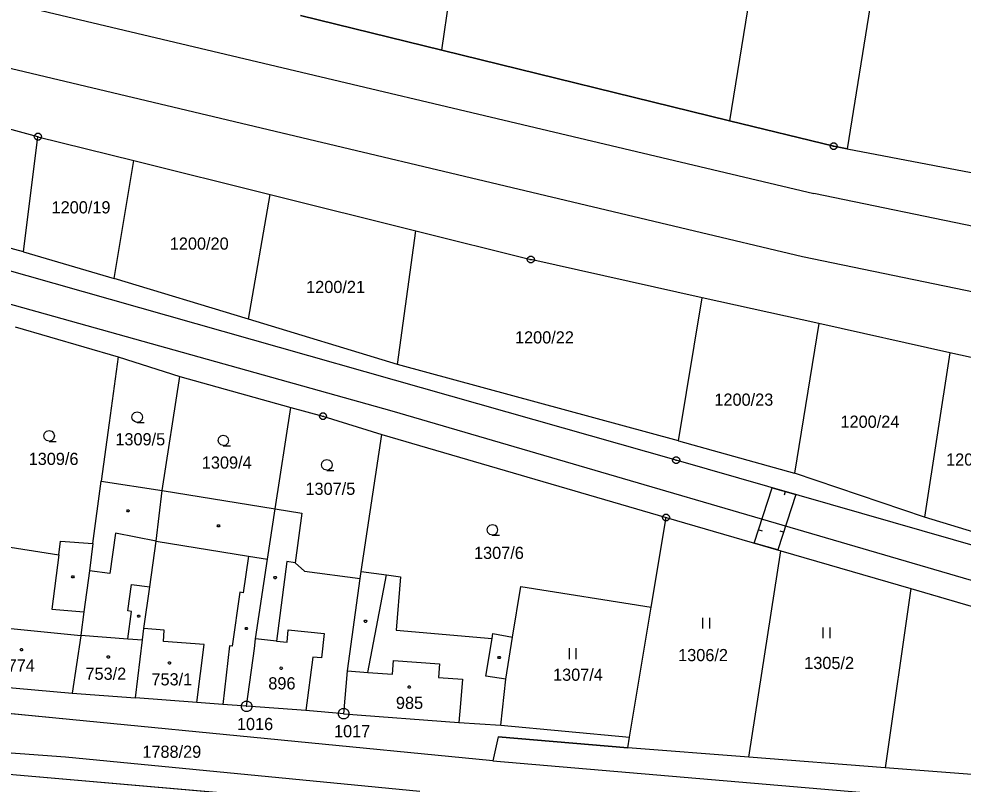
# Model space of a CAD drawing. Extents: x -779618 to -776429, y -1144546 to -1143350.
# Drawn here: x -777222.5 to -777090.7, y -1143855.3 to -1143748.5 of the extents above; entities that cross this region are included whole.
import ezdxf

# ---------------------------------------------------------------- set-up
doc = ezdxf.new("R2010")
doc.units = 0
for name, color, linetype in [('1', 7, 'Continuous'), ('11', 7, 'Continuous'), ('12', 7, 'Continuous'), ('13', 7, 'Continuous'), ('2', 7, 'Continuous'), ('3', 7, 'Continuous'), ('4', 7, 'Continuous'), ('5', 7, 'Continuous'), ('6', 7, 'Continuous'), ('8', 7, 'Continuous')]:
    doc.layers.add(name, color=color, linetype=linetype)

msp = doc.modelspace()

# ---------------------------------------------------------------- linework, layer by layer
at = {"layer": '1'}
for p, q in [((-777163.47, -1143752.88), (-777139.64, -1143589.33)), ((-777110.9, -1143686.03), (-777123.33, -1143762.74)), ((-777095.36, -1143695.37), (-777106.91, -1143766.67)), ((-777163.47, -1143752.88), (-777183.19, -1143748.04)), ((-777123.33, -1143762.74), (-777163.47, -1143752.88)), ((-777219.84, -1143764.98), (-777232.23, -1143761.66)), ((-777108.78, -1143766.31), (-777123.33, -1143762.74)), ((-777221.88, -1143781.04), (-777219.84, -1143764.98)), ((-777219.84, -1143764.98), (-777206.48, -1143768.31)), ((-777106.91, -1143766.67), (-777108.78, -1143766.31)), ((-777106.91, -1143766.67), (-777088.61, -1143770.15)), ((-777209.2, -1143784.75), (-777206.48, -1143768.31)), ((-777206.48, -1143768.31), (-777187.43, -1143773.05)), ((-777130.76, -1143810.13), (-777274.26, -1143769.36)), ((-777190.45, -1143790.44), (-777187.43, -1143773.05)), ((-777187.43, -1143773.05), (-777167.09, -1143778.12)), ((-777221.88, -1143781.04), (-777234.91, -1143777.49)), ((-777169.67, -1143796.75), (-777167.09, -1143778.12)), ((-777167.09, -1143778.12), (-777151.05, -1143782.11)), ((-777221.88, -1143781.04), (-777209.2, -1143784.75)), ((-777127.12, -1143787.44), (-777151.05, -1143782.11)), ((-777190.45, -1143790.44), (-777209.2, -1143784.75)), ((-777130.46, -1143807.42), (-777127.12, -1143787.44)), ((-777110.85, -1143791.06), (-777127.12, -1143787.44)), ((-777169.67, -1143796.75), (-777190.45, -1143790.44)), ((-777223.03, -1143791.52), (-777208.67, -1143795.71)), ((-777110.85, -1143791.06), (-777114.23, -1143811.91)), ((-777092.58, -1143795.13), (-777110.85, -1143791.06)), ((-777208.67, -1143795.71), (-777209.9, -1143804.9)), ((-777208.67, -1143795.71), (-777200.02, -1143798.42)), ((-777092.58, -1143795.13), (-777096.09, -1143818.07)), ((-777081.42, -1143797.61), (-777092.58, -1143795.13)), ((-777130.46, -1143807.42), (-777169.67, -1143796.75)), ((-777202.49, -1143814.34), (-777200.02, -1143798.42)), ((-777200.02, -1143798.42), (-777184.53, -1143802.76)), ((-777186.73, -1143816.92), (-777184.53, -1143802.76)), ((-777184.53, -1143802.76), (-777180.06, -1143803.98)), ((-777180.06, -1143803.98), (-777171.85, -1143806.53)), ((-777209.9, -1143804.9), (-777211, -1143813.05)), ((-777174.72, -1143825.65), (-777171.85, -1143806.53)), ((-777171.85, -1143806.53), (-777132.17, -1143818.13)), ((-777130.46, -1143807.42), (-777114.23, -1143811.91)), ((-777082.24, -1143824.08), (-777130.76, -1143810.13)), ((-777096.09, -1143818.07), (-777114.23, -1143811.91)), ((-777212.16, -1143821.75), (-777211, -1143813.05)), ((-777211, -1143813.05), (-777202.49, -1143814.34)), ((-777203.33, -1143821.43), (-777202.49, -1143814.34)), ((-777202.49, -1143814.34), (-777186.73, -1143816.92)), ((-777187.79, -1143823.93), (-777186.73, -1143816.92)), ((-777186.73, -1143816.92), (-777183.02, -1143817.52)), ((-777183.02, -1143817.52), (-777183.93, -1143824.46)), ((-777134.26, -1143830.63), (-777132.17, -1143818.13)), ((-777132.17, -1143818.13), (-777116.14, -1143822.78)), ((-777085.1, -1143821.41), (-777096.09, -1143818.07)), ((-777227.23, -1143821.72), (-777216.93, -1143823.32)), ((-777216.93, -1143823.32), (-777216.69, -1143821.44)), ((-777216.69, -1143821.44), (-777212.16, -1143821.75)), ((-777212.16, -1143821.75), (-777212.67, -1143825.57)), ((-777204.24, -1143827.81), (-777203.33, -1143821.43)), ((-777189.47, -1143835.07), (-777187.79, -1143823.93)), ((-777120.64, -1143851.57), (-777116.14, -1143822.78)), ((-777116.14, -1143822.78), (-777098, -1143828.05)), ((-777183.93, -1143824.46), (-777182.64, -1143825.63)), ((-777212.67, -1143825.57), (-777213.44, -1143831.29)), ((-777182.64, -1143825.63), (-777174.85, -1143826.64)), ((-777174.85, -1143826.64), (-777174.72, -1143825.65)), ((-777174.72, -1143825.65), (-777171.18, -1143826.11)), ((-777171.18, -1143826.11), (-777169.25, -1143826.39)), ((-777169.25, -1143826.39), (-777169.83, -1143833.84)), ((-777205.05, -1143833.59), (-777204.24, -1143827.81)), ((-777176.64, -1143839.52), (-777174.85, -1143826.64)), ((-777153.6, -1143834.83), (-777152.46, -1143827.73)), ((-777152.46, -1143827.73), (-777134.26, -1143830.63)), ((-777098, -1143828.05), (-777101.59, -1143853.04)), ((-777098, -1143828.05), (-777084.01, -1143832.11)), ((-777213.44, -1143831.29), (-777213.87, -1143834.52)), ((-777137.29, -1143848.79), (-777134.26, -1143830.63)), ((-777205.25, -1143835.19), (-777205.05, -1143833.59)), ((-777169.83, -1143833.84), (-777156.46, -1143835)), ((-777156.46, -1143835), (-777156.35, -1143834.31)), ((-777156.35, -1143834.31), (-777153.6, -1143834.83)), ((-777213.88, -1143834.62), (-777215.05, -1143842.64)), ((-777213.87, -1143834.52), (-777213.88, -1143834.62)), ((-777206.25, -1143843.28), (-777205.25, -1143835.19)), ((-777189.64, -1143836.38), (-777189.47, -1143835.07)), ((-777154.55, -1143840.69), (-777153.6, -1143834.83)), ((-777190.72, -1143844.47), (-777189.64, -1143836.38)), ((-777215.44, -1143846.33), (-777291.06, -1143838.91)), ((-777177.16, -1143845.5), (-777176.64, -1143839.52)), ((-777155.25, -1143847.09), (-777154.55, -1143840.69)), ((-777230.13, -1143841.26), (-777215.05, -1143842.64)), ((-777215.05, -1143842.64), (-777206.25, -1143843.28)), ((-777197.68, -1143843.94), (-777206.25, -1143843.28)), ((-777194.04, -1143844.21), (-777197.68, -1143843.94)), ((-777190.72, -1143844.47), (-777194.04, -1143844.21)), ((-777182.46, -1143845.05), (-777190.72, -1143844.47)), ((-777156.34, -1143852.08), (-777215.44, -1143846.33)), ((-777177.16, -1143845.5), (-777182.46, -1143845.05)), ((-777177.16, -1143845.5), (-777161.12, -1143846.74)), ((-777161.12, -1143846.74), (-777155.25, -1143847.09)), ((-777155.25, -1143847.09), (-777137.29, -1143848.79)), ((-777281.88, -1143848.9), (-777167.58, -1143858.82)), ((-777155.61, -1143848.73), (-777156.34, -1143852.08)), ((-777155.61, -1143848.73), (-777137.5, -1143850.27)), ((-777137.5, -1143850.27), (-777137.29, -1143848.79)), ((-777120.64, -1143851.57), (-777137.5, -1143850.27)), ((-777101.59, -1143853.04), (-777120.64, -1143851.57)), ((-777074.31, -1143855.14), (-777101.59, -1143853.04))]:
    msp.add_line(p, q, dxfattribs=at)
at = {"layer": '11'}
for points in [[(-777183.19, -1143748.04), (-777163.47, -1143752.88), (-777123.33, -1143762.74), (-777108.78, -1143766.31), (-777106.91, -1143766.67), (-777088.61, -1143770.15), (-777077.49, -1143772.27), (-777066.64, -1143774.34), (-777055.19, -1143776.52), (-777044.03, -1143778.64), (-777032.87, -1143780.76), (-777005.26, -1143786.02), (-776947.51, -1143797.01)], [(-777521.49, -1143753.86), (-777515.73, -1143755.37), (-777494.83, -1143763.84), (-777474.95, -1143771.88), (-777437.2, -1143787.51), (-777405.54, -1143800.83), (-777387.68, -1143807.89), (-777356.13, -1143823.03), (-777352.24, -1143824.36), (-777344.73, -1143827.04), (-777336.84, -1143829.8), (-777324.83, -1143836.1), (-777303.85, -1143844.86), (-777292.27, -1143847.75), (-777289.53, -1143848.43), (-777281.88, -1143848.9), (-777167.58, -1143858.82), (-777035.36, -1143870.54), (-777014.02, -1143874.66), (-776998.39, -1143882.22), (-776992.99, -1143881.07), (-776972.79, -1143876.78), (-776970.83, -1143876.37), (-776959.34, -1143880.62)], [(-777223.03, -1143791.52), (-777208.67, -1143795.71), (-777200.02, -1143798.42), (-777184.53, -1143802.76), (-777180.06, -1143803.98), (-777171.85, -1143806.53), (-777132.17, -1143818.13), (-777116.14, -1143822.78), (-777098, -1143828.05), (-777084.01, -1143832.11), (-777070.84, -1143836.27), (-777043.81, -1143845.48), (-777016.74, -1143855.53), (-777002.25, -1143861.05), (-777045.91, -1143857.73), (-777074.31, -1143855.14), (-777101.59, -1143853.04), (-777120.64, -1143851.57), (-777137.5, -1143850.27), (-777155.61, -1143848.73), (-777156.34, -1143852.08), (-777215.44, -1143846.33), (-777291.06, -1143838.91)]]:
    msp.add_lwpolyline(points, dxfattribs=at)
at = {"layer": '12'}
for p, q in [((-777213.88, -1143834.62), (-777226.55, -1143833.36)), ((-777205.25, -1143835.19), (-777205.05, -1143833.59)), ((-777202.21, -1143833.83), (-777205.05, -1143833.59)), ((-777202.33, -1143835.41), (-777202.21, -1143833.83)), ((-777185.06, -1143835.53), (-777184.9, -1143833.82)), ((-777184.9, -1143833.82), (-777179.9, -1143834.29)), ((-777179.9, -1143834.29), (-777180.25, -1143837.71)), ((-777213.88, -1143834.62), (-777215.05, -1143842.64)), ((-777213.88, -1143834.62), (-777215.05, -1143842.64)), ((-777213.87, -1143834.52), (-777213.88, -1143834.62)), ((-777213.87, -1143834.52), (-777207.32, -1143835.03)), ((-777207.32, -1143835.03), (-777205.25, -1143835.19)), ((-777206.25, -1143843.28), (-777205.25, -1143835.19)), ((-777206.25, -1143843.28), (-777205.25, -1143835.19)), ((-777196.65, -1143835.83), (-777202.33, -1143835.41)), ((-777189.64, -1143836.38), (-777189.47, -1143835.07)), ((-777186.56, -1143835.38), (-777189.47, -1143835.07)), ((-777186.56, -1143835.38), (-777185.06, -1143835.53)), ((-777197.68, -1143843.94), (-777196.65, -1143835.83)), ((-777190.72, -1143844.47), (-777189.64, -1143836.38)), ((-777181.49, -1143837.59), (-777182.46, -1143845.05)), ((-777180.25, -1143837.71), (-777181.49, -1143837.59)), ((-777170.35, -1143839.98), (-777170.21, -1143838.07)), ((-777170.21, -1143838.07), (-777163.81, -1143838.54)), ((-777177.16, -1143845.5), (-777176.64, -1143839.52)), ((-777176.64, -1143839.52), (-777173.79, -1143839.73)), ((-777173.79, -1143839.73), (-777170.35, -1143839.98)), ((-777163.81, -1143838.54), (-777163.95, -1143840.45)), ((-777163.95, -1143840.45), (-777160.6, -1143840.7)), ((-777160.6, -1143840.7), (-777160.89, -1143844.1)), ((-777230.13, -1143841.26), (-777215.05, -1143842.64)), ((-777215.05, -1143842.64), (-777206.25, -1143843.28)), ((-777197.68, -1143843.94), (-777206.25, -1143843.28)), ((-777182.46, -1143845.05), (-777190.72, -1143844.47)), ((-777160.89, -1143844.1), (-777161.12, -1143846.74)), ((-777177.16, -1143845.5), (-777161.12, -1143846.74))]:
    msp.add_line(p, q, dxfattribs=at)
at = {"layer": '13'}
for p, q in [((-777115.56, -1143814.5), (-777115.7, -1143814.98)), ((-777119.25, -1143819.82), (-777118.77, -1143819.97)), ((-777115.78, -1143820.16), (-777116.26, -1143820.01))]:
    msp.add_line(p, q, dxfattribs=at)
msp.add_lwpolyline([(-777114.08, -1143814.93), (-777116.59, -1143822.65), (-777119.86, -1143821.7), (-777117.35, -1143813.98)], close=True, dxfattribs=at)
at = {"layer": '3'}
for p, q in [((-777127.08, -1143832.1), (-777127.08, -1143833.6)), ((-777126.08, -1143833.6), (-777126.08, -1143832.1)), ((-777110.29, -1143833.45), (-777110.29, -1143834.95)), ((-777109.29, -1143834.95), (-777109.29, -1143833.45)), ((-777145.71, -1143836.37), (-777145.71, -1143837.87)), ((-777144.71, -1143837.87), (-777144.71, -1143836.37))]:
    msp.add_line(p, q, dxfattribs=at)
for points in [[(-777205.99, -1143804.84), (-777206.37, -1143804.74), (-777206.64, -1143804.47), (-777206.74, -1143804.1), (-777206.64, -1143803.73), (-777206.37, -1143803.46), (-777206, -1143803.36), (-777205.63, -1143803.46), (-777205.36, -1143803.73), (-777205.26, -1143804.11), (-777205.36, -1143804.49), (-777205.63, -1143804.76), (-777206.01, -1143804.86), (-777205.01, -1143804.86)], [(-777218.28, -1143807.47), (-777218.66, -1143807.37), (-777218.93, -1143807.1), (-777219.03, -1143806.73), (-777218.93, -1143806.36), (-777218.66, -1143806.09), (-777218.29, -1143805.99), (-777217.92, -1143806.09), (-777217.65, -1143806.36), (-777217.55, -1143806.74), (-777217.65, -1143807.12), (-777217.92, -1143807.39), (-777218.3, -1143807.49), (-777217.3, -1143807.49)], [(-777193.96, -1143808.09), (-777194.34, -1143807.99), (-777194.61, -1143807.72), (-777194.71, -1143807.35), (-777194.61, -1143806.98), (-777194.34, -1143806.71), (-777193.97, -1143806.61), (-777193.6, -1143806.71), (-777193.33, -1143806.98), (-777193.23, -1143807.36), (-777193.33, -1143807.74), (-777193.6, -1143808.01), (-777193.98, -1143808.11), (-777192.98, -1143808.11)], [(-777179.52, -1143811.52), (-777179.9, -1143811.42), (-777180.17, -1143811.15), (-777180.27, -1143810.78), (-777180.17, -1143810.41), (-777179.9, -1143810.14), (-777179.53, -1143810.04), (-777179.16, -1143810.14), (-777178.89, -1143810.41), (-777178.79, -1143810.79), (-777178.89, -1143811.17), (-777179.16, -1143811.44), (-777179.54, -1143811.54), (-777178.54, -1143811.54)], [(-777156.41, -1143820.58), (-777156.79, -1143820.48), (-777157.06, -1143820.21), (-777157.16, -1143819.84), (-777157.06, -1143819.47), (-777156.79, -1143819.2), (-777156.42, -1143819.1), (-777156.05, -1143819.2), (-777155.78, -1143819.47), (-777155.68, -1143819.85), (-777155.78, -1143820.23), (-777156.05, -1143820.5), (-777156.43, -1143820.6), (-777155.43, -1143820.6)]]:
    msp.add_lwpolyline(points, dxfattribs=at)
at = {"layer": '4'}
for p, q in [((-777312.68, -1143725.18), (-777111.56, -1143772.88)), ((-777113.15, -1143781.74), (-777316.11, -1143733.54)), ((-777050.15, -1143785.67), (-777111.56, -1143772.88)), ((-777050.79, -1143794.65), (-777113.15, -1143781.74)), ((-777209.04, -1143820.31), (-777209.8, -1143825.95)), ((-777203.33, -1143821.43), (-777209.04, -1143820.31)), ((-777203.33, -1143821.43), (-777190.45, -1143823.5)), ((-777216.93, -1143823.32), (-777217.91, -1143830.9)), ((-777190.45, -1143823.5), (-777191.22, -1143828.62)), ((-777190.45, -1143823.5), (-777187.79, -1143823.93)), ((-777185.1, -1143824.27), (-777186.56, -1143835.38)), ((-777183.93, -1143824.46), (-777185.1, -1143824.27)), ((-777209.8, -1143825.95), (-777212.67, -1143825.57)), ((-777173.79, -1143839.73), (-777171.18, -1143826.11)), ((-777207.3, -1143831.15), (-777206.78, -1143827.45)), ((-777206.78, -1143827.45), (-777204.24, -1143827.81)), ((-777191.67, -1143828.55), (-777192.72, -1143836.07)), ((-777191.22, -1143828.62), (-777191.67, -1143828.55)), ((-777217.91, -1143830.9), (-777213.44, -1143831.29)), ((-777207.32, -1143835.03), (-777206.8, -1143831.22)), ((-777206.8, -1143831.22), (-777207.3, -1143831.15)), ((-777213.88, -1143834.62), (-777226.55, -1143833.36)), ((-777202.21, -1143833.83), (-777205.05, -1143833.59)), ((-777202.33, -1143835.41), (-777202.21, -1143833.83)), ((-777185.06, -1143835.53), (-777184.9, -1143833.82)), ((-777184.9, -1143833.82), (-777179.9, -1143834.29)), ((-777179.9, -1143834.29), (-777180.25, -1143837.71)), ((-777213.87, -1143834.52), (-777207.32, -1143835.03)), ((-777207.32, -1143835.03), (-777205.25, -1143835.19)), ((-777196.65, -1143835.83), (-777202.33, -1143835.41)), ((-777186.56, -1143835.38), (-777189.47, -1143835.07)), ((-777186.56, -1143835.38), (-777185.06, -1143835.53)), ((-777157.31, -1143840.25), (-777156.46, -1143835)), ((-777197.68, -1143843.94), (-777196.65, -1143835.83)), ((-777193.11, -1143836.03), (-777194.04, -1143844.21)), ((-777192.72, -1143836.07), (-777193.11, -1143836.03)), ((-777181.49, -1143837.59), (-777182.46, -1143845.05)), ((-777180.25, -1143837.71), (-777181.49, -1143837.59)), ((-777170.35, -1143839.98), (-777170.21, -1143838.07)), ((-777170.21, -1143838.07), (-777163.81, -1143838.54)), ((-777176.64, -1143839.52), (-777173.79, -1143839.73)), ((-777173.79, -1143839.73), (-777170.35, -1143839.98)), ((-777163.81, -1143838.54), (-777163.95, -1143840.45)), ((-777163.95, -1143840.45), (-777160.6, -1143840.7)), ((-777160.6, -1143840.7), (-777160.89, -1143844.1)), ((-777154.55, -1143840.69), (-777157.31, -1143840.25)), ((-777160.89, -1143844.1), (-777161.12, -1143846.74)), ((-777216.02, -1143851.57), (-777281.53, -1143846.8)), ((-777166.52, -1143856.36), (-777216.02, -1143851.57)), ((-777156.34, -1143852.08), (-777077.05, -1143858.86))]:
    msp.add_line(p, q, dxfattribs=at)
at = {"layer": '5'}
for points in [[(-777207.18, -1143817.03), (-777207.09, -1143817.18), (-777207.18, -1143817.33), (-777207.36, -1143817.33), (-777207.45, -1143817.18), (-777207.36, -1143817.03)], [(-777194.57, -1143819.14), (-777194.48, -1143819.29), (-777194.57, -1143819.44), (-777194.75, -1143819.44), (-777194.84, -1143819.29), (-777194.75, -1143819.14)], [(-777214.88, -1143826.25), (-777214.79, -1143826.4), (-777214.88, -1143826.55), (-777215.06, -1143826.55), (-777215.15, -1143826.4), (-777215.06, -1143826.25)], [(-777186.63, -1143826.36), (-777186.54, -1143826.51), (-777186.63, -1143826.66), (-777186.81, -1143826.66), (-777186.9, -1143826.51), (-777186.81, -1143826.36)], [(-777205.69, -1143831.73), (-777205.6, -1143831.88), (-777205.69, -1143832.03), (-777205.87, -1143832.03), (-777205.96, -1143831.88), (-777205.87, -1143831.73)], [(-777174.05, -1143832.46), (-777173.96, -1143832.61), (-777174.05, -1143832.76), (-777174.23, -1143832.76), (-777174.32, -1143832.61), (-777174.23, -1143832.46)], [(-777190.67, -1143833.47), (-777190.58, -1143833.62), (-777190.67, -1143833.77), (-777190.85, -1143833.77), (-777190.94, -1143833.62), (-777190.85, -1143833.47)], [(-777222.15, -1143836.4), (-777222.05, -1143836.42), (-777222, -1143836.51), (-777221.98, -1143836.57), (-777222, -1143836.66), (-777222.08, -1143836.73), (-777222.15, -1143836.74), (-777222.24, -1143836.71), (-777222.3, -1143836.65), (-777222.32, -1143836.57), (-777222.3, -1143836.48), (-777222.22, -1143836.41)], [(-777210.03, -1143837.41), (-777209.93, -1143837.43), (-777209.88, -1143837.52), (-777209.86, -1143837.58), (-777209.88, -1143837.67), (-777209.96, -1143837.74), (-777210.03, -1143837.75), (-777210.12, -1143837.72), (-777210.18, -1143837.66), (-777210.2, -1143837.58), (-777210.18, -1143837.49), (-777210.1, -1143837.42)], [(-777201.48, -1143838.24), (-777201.38, -1143838.26), (-777201.33, -1143838.35), (-777201.31, -1143838.41), (-777201.33, -1143838.5), (-777201.41, -1143838.57), (-777201.48, -1143838.58), (-777201.57, -1143838.55), (-777201.63, -1143838.49), (-777201.65, -1143838.41), (-777201.63, -1143838.32), (-777201.55, -1143838.25)], [(-777155.37, -1143837.5), (-777155.28, -1143837.65), (-777155.37, -1143837.8), (-777155.55, -1143837.8), (-777155.64, -1143837.65), (-777155.55, -1143837.5)], [(-777185.9, -1143838.98), (-777185.8, -1143839), (-777185.75, -1143839.09), (-777185.73, -1143839.15), (-777185.75, -1143839.24), (-777185.83, -1143839.31), (-777185.9, -1143839.32), (-777185.99, -1143839.29), (-777186.05, -1143839.23), (-777186.07, -1143839.15), (-777186.05, -1143839.06), (-777185.97, -1143838.99)], [(-777168.02, -1143841.61), (-777167.92, -1143841.63), (-777167.87, -1143841.72), (-777167.85, -1143841.78), (-777167.87, -1143841.87), (-777167.95, -1143841.94), (-777168.02, -1143841.95), (-777168.11, -1143841.92), (-777168.17, -1143841.86), (-777168.19, -1143841.78), (-777168.17, -1143841.69), (-777168.09, -1143841.62)]]:
    msp.add_lwpolyline(points, close=True, dxfattribs=at)
at = {"layer": '6'}
for p, q in [((-777304.19, -1143765.85), (-777170.46, -1143803.21)), ((-777170.46, -1143803.21), (-777083.21, -1143828.72))]:
    msp.add_line(p, q, dxfattribs=at)
at = {"layer": '8'}
for p, q in [((-777219.96, -1143764.98), (-777219.72, -1143764.98)), ((-777108.9, -1143766.31), (-777108.66, -1143766.31)), ((-777151.17, -1143782.11), (-777150.93, -1143782.11)), ((-777180.18, -1143803.98), (-777179.94, -1143803.98)), ((-777130.88, -1143810.13), (-777130.64, -1143810.13)), ((-777132.29, -1143818.13), (-777132.05, -1143818.13)), ((-777190.77, -1143844.47), (-777190.67, -1143844.47)), ((-777177.21, -1143845.5), (-777177.11, -1143845.5))]:
    msp.add_line(p, q, dxfattribs=at)
for points in [[(-777219.69, -1143764.5), (-777219.44, -1143764.68), (-777219.34, -1143764.97), (-777219.44, -1143765.26), (-777219.69, -1143765.44), (-777220, -1143765.44), (-777220.25, -1143765.26), (-777220.35, -1143764.97), (-777220.25, -1143764.68), (-777220, -1143764.5)], [(-777108.63, -1143765.83), (-777108.38, -1143766.01), (-777108.28, -1143766.3), (-777108.38, -1143766.59), (-777108.63, -1143766.77), (-777108.94, -1143766.77), (-777109.19, -1143766.59), (-777109.29, -1143766.3), (-777109.19, -1143766.01), (-777108.94, -1143765.83)], [(-777150.9, -1143781.63), (-777150.65, -1143781.81), (-777150.55, -1143782.1), (-777150.65, -1143782.39), (-777150.9, -1143782.57), (-777151.21, -1143782.57), (-777151.46, -1143782.39), (-777151.56, -1143782.1), (-777151.46, -1143781.81), (-777151.21, -1143781.63)], [(-777179.91, -1143803.5), (-777179.66, -1143803.68), (-777179.56, -1143803.97), (-777179.66, -1143804.26), (-777179.91, -1143804.44), (-777180.22, -1143804.44), (-777180.47, -1143804.26), (-777180.57, -1143803.97), (-777180.47, -1143803.68), (-777180.22, -1143803.5)], [(-777130.61, -1143809.65), (-777130.36, -1143809.83), (-777130.26, -1143810.12), (-777130.36, -1143810.41), (-777130.61, -1143810.59), (-777130.92, -1143810.59), (-777131.17, -1143810.41), (-777131.27, -1143810.12), (-777131.17, -1143809.83), (-777130.92, -1143809.65)], [(-777132.02, -1143817.65), (-777131.77, -1143817.83), (-777131.67, -1143818.12), (-777131.77, -1143818.41), (-777132.02, -1143818.59), (-777132.33, -1143818.59), (-777132.58, -1143818.41), (-777132.68, -1143818.12), (-777132.58, -1143817.83), (-777132.33, -1143817.65)], [(-777190.53, -1143843.75), (-777190.19, -1143843.94), (-777190, -1143844.28), (-777190, -1143844.67), (-777190.19, -1143845.01), (-777190.53, -1143845.2), (-777190.92, -1143845.2), (-777191.26, -1143845.01), (-777191.45, -1143844.67), (-777191.45, -1143844.28), (-777191.26, -1143843.94), (-777190.92, -1143843.75)], [(-777176.97, -1143844.78), (-777176.63, -1143844.97), (-777176.44, -1143845.31), (-777176.44, -1143845.7), (-777176.63, -1143846.04), (-777176.97, -1143846.23), (-777177.36, -1143846.23), (-777177.7, -1143846.04), (-777177.89, -1143845.7), (-777177.89, -1143845.31), (-777177.7, -1143844.97), (-777177.36, -1143844.78)]]:
    msp.add_lwpolyline(points, close=True, dxfattribs=at)

# ---------------------------------------------------------------- texts
at = {"layer": '2'}
for s, p in [('1200/19', (-777217.94, -1143775.68)), ('1200/20', (-777201.44, -1143780.74)), ('1200/21', (-777182.41, -1143786.79)), ('1200/22', (-777153.26, -1143793.83)), ('1200/23', (-777125.43, -1143802.52)), ('1200/24', (-777107.83, -1143805.6)), ('1309/5', (-777209.04, -1143808.05)), ('1309/6', (-777221.14, -1143810.79)), ('1200/25', (-777093.09, -1143810.88)), ('1309/4', (-777196.97, -1143811.3)), ('1307/5', (-777182.51, -1143814.96)), ('1307/6', (-777158.98, -1143823.91)), ('1306/2', (-777130.49, -1143838.17)), ('774', (-777224.07, -1143839.62)), ('1305/2', (-777112.89, -1143839.27)), ('753/2', (-777213.21, -1143840.77)), ('1307/4', (-777147.95, -1143840.91)), ('753/1', (-777204, -1143841.55)), ('896', (-777187.69, -1143842.11)), ('985', (-777169.88, -1143844.84)), ('1788/29', (-777205.27, -1143851.66))]:
    msp.add_text(s, height=1.7, dxfattribs=at).set_placement(p)
at = {"layer": '8'}
for s, p in [('1016', (-777192.07, -1143847.79)), ('1017', (-777178.52, -1143848.79))]:
    msp.add_text(s, height=1.7, dxfattribs=at).set_placement(p)

doc.saveas('drawing.dxf')
